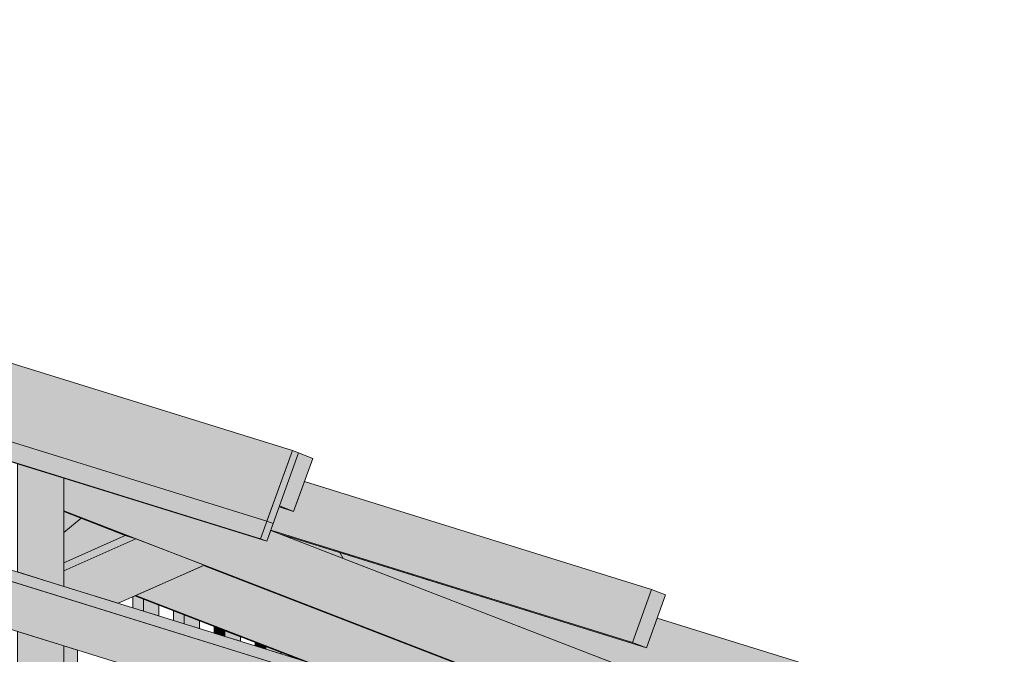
# Model space of a CAD drawing. Header units: millimetres. Extents: x 0 to 1517, y -116 to 725.
# Tile 339 of 501: x 1134 to 1168, y 400 to 422. Entities that reach past the tile are written whole.
import ezdxf

# ---------------------------------------------------------------- set-up
doc = ezdxf.new("R2010")
doc.units = ezdxf.units.MM
doc.layers.add('Ech.1_75', color=7, linetype='Continuous')

msp = doc.modelspace()

# ---------------------------------------------------------------- hatches: boundary and pattern name
at = {"layer": 'Ech.1_75', "linetype": 'Continuous', "lineweight": 5, "true_color": 0xf7e0b3, "transparency": 33554687}
for points in [[(1095.847, 418.226), (1142.074, 403.87), (1143.201, 407.005), (1093.954, 422.299), (1093.053, 419.791), (1095.847, 418.226)], [(1093.053, 419.791), (1142.299, 404.497), (1143.201, 407.005), (1093.954, 422.299), (1093.053, 419.791)], [(1142.074, 403.87), (1095.847, 418.226), (1096.068, 418.141), (1142.294, 403.784), (1142.074, 403.87)], [(1142.299, 404.497), (1142.52, 404.411), (1143.422, 406.919), (1143.201, 407.005), (1142.299, 404.497)]]:
    msp.add_hatch(color=254, dxfattribs=at).paths.add_polyline_path(points)
at = {"layer": 'Ech.1_75', "linetype": 'Continuous', "lineweight": 5, "true_color": 0xe0d1b3, "transparency": 33554687}
for points in [[(1144.701, 399.197), (1095.62, 414.44), (1095.087, 414.204), (1144.168, 398.961), (1144.701, 399.197)], [(1143.246, 404.845), (1142.733, 405.004), (1142.436, 404.18), (1155.269, 400.194), (1155.945, 402.076), (1143.626, 405.901), (1143.246, 404.845)], [(1142.733, 405.004), (1143.246, 404.845), (1142.745, 405.038), (1142.733, 405.004)], [(1155.269, 400.194), (1142.436, 404.18), (1142.432, 404.167), (1142.745, 404.046), (1155.77, 400.001), (1155.269, 400.194)], [(1154.767, 399.396), (1167.793, 395.351), (1168.469, 397.232), (1156.15, 401.058), (1155.77, 400.001), (1144.88, 403.383), (1145, 403.174), (1154.767, 399.396)], [(1144.168, 398.961), (1131.142, 403.006), (1131.542, 401.169), (1144.568, 397.124), (1144.168, 398.961)]]:
    msp.add_hatch(color=254, dxfattribs=at).paths.add_polyline_path(points)
at = {"layer": 'Ech.1_75', "linetype": 'Continuous', "lineweight": 5, "true_color": 0xefc166, "transparency": 33554687}
msp.add_hatch(color=31, dxfattribs=at).paths.add_polyline_path([(1143.422, 406.919), (1143.201, 407.005), (1142.074, 403.87), (1142.294, 403.784), (1143.422, 406.919)])
at = {"layer": 'Ech.1_75', "linetype": 'Continuous', "lineweight": 5, "true_color": 0xc1a466, "transparency": 33554687}
for points in [[(1143.923, 406.726), (1143.422, 406.919), (1142.745, 405.038), (1143.246, 404.845), (1143.923, 406.726)], [(1156.446, 401.882), (1155.945, 402.076), (1155.269, 400.194), (1155.77, 400.001), (1156.446, 401.882)]]:
    msp.add_hatch(color=33, dxfattribs=at).paths.add_polyline_path(points)
at = {"layer": 'Ech.1_75', "linetype": 'Continuous', "lineweight": 5, "true_color": 0xe0c8b3, "transparency": 33554687}
for points in [[(1133.44, 402.694), (1135.088, 402.182), (1135.088, 406.022), (1133.44, 406.534), (1133.44, 402.694)], [(1133.44, 319.037), (1135.089, 319.278), (1135.088, 377.088), (1133.605, 377.549), (1133.605, 379.284), (1135.088, 380.615), (1135.088, 391.417), (1133.605, 391.877), (1133.605, 393.44), (1134.924, 393.634), (1135.088, 393.583), (1135.088, 400.068), (1133.44, 400.58), (1133.44, 319.037)]]:
    msp.add_hatch(color=9, dxfattribs=at).paths.add_polyline_path(points)
at = {"layer": 'Ech.1_75', "linetype": 'Continuous', "lineweight": 5, "true_color": 0xd4c4b3, "transparency": 33554687}
for points in [[(1142.294, 403.784), (1135.088, 406.022), (1135.088, 404.865), (1158.661, 395.747), (1160.421, 397.209), (1142.432, 404.167), (1142.294, 403.784)], [(1137.271, 403.992), (1137.649, 403.874), (1135.088, 404.865), (1135.088, 404.836), (1137.271, 403.992)], [(1137.271, 403.992), (1135.7, 404.599), (1135.088, 404.092), (1135.088, 403.025), (1137.271, 403.992)], [(1137.649, 403.874), (1137.271, 403.992), (1135.088, 403.025), (1135.088, 402.74), (1137.649, 403.874)], [(1135.088, 402.182), (1137.021, 401.582), (1140.076, 402.936), (1137.649, 403.874), (1135.088, 402.74), (1135.088, 402.182)], [(1158.284, 395.864), (1158.661, 395.747), (1140.076, 402.936), (1140.041, 402.92), (1158.284, 395.864)], [(1143.855, 399.46), (1144.701, 399.197), (1144.716, 399.127), (1152.24, 396.217), (1152.24, 398.202), (1140.041, 402.92), (1137.649, 401.86), (1143.855, 399.46)], [(1143.478, 399.577), (1143.855, 399.46), (1137.649, 401.86), (1137.614, 401.845), (1143.478, 399.577)]]:
    msp.add_hatch(color=9, dxfattribs=at).paths.add_polyline_path(points)
at = {"layer": 'Ech.1_75', "linetype": 'Continuous', "lineweight": 5, "true_color": 0xe0d9d1, "transparency": 33554687}
msp.add_hatch(color=254, dxfattribs=at).paths.add_polyline_path([(1135.7, 404.599), (1135.088, 404.836), (1135.088, 404.092), (1135.7, 404.599)])
at = {"layer": 'Ech.1_75', "linetype": 'Continuous', "lineweight": 5, "true_color": 0xf7d1b3, "transparency": 33554687}
msp.add_hatch(color=254, dxfattribs=at).paths.add_polyline_path([(1144.88, 403.383), (1142.745, 404.046), (1145, 403.174), (1144.88, 403.383)])
at = {"layer": 'Ech.1_75', "linetype": 'Continuous', "lineweight": 5, "true_color": 0xeaddd7, "transparency": 33554687}
for points in [[(1137.535, 401.422), (1137.913, 401.305), (1137.913, 401.729), (1137.614, 401.845), (1137.535, 401.81), (1137.535, 401.422)], [(1137.913, 401.305), (1138.462, 401.135), (1138.462, 401.517), (1137.913, 401.729), (1137.913, 401.305)], [(1138.982, 400.973), (1139.36, 400.856), (1139.36, 401.17), (1138.982, 401.316), (1138.982, 400.973)], [(1139.36, 400.856), (1139.909, 400.685), (1139.909, 400.957), (1139.36, 401.17), (1139.36, 400.856)], [(1140.429, 400.524), (1140.807, 400.406), (1140.807, 400.61), (1140.429, 400.756), (1140.429, 400.524)], [(1140.807, 400.406), (1141.356, 400.236), (1141.356, 400.398), (1140.807, 400.61), (1140.807, 400.406)], [(1141.876, 400.074), (1142.254, 399.957), (1142.254, 400.05), (1141.876, 400.196), (1141.876, 400.074)], [(1135.569, 399.919), (1135.088, 400.068), (1135.088, 393.583), (1135.569, 393.434), (1135.569, 399.919)], [(1142.254, 399.957), (1142.803, 399.786), (1142.803, 399.838), (1142.254, 400.05), (1142.254, 399.957)]]:
    msp.add_hatch(color=254, dxfattribs=at).paths.add_polyline_path(points)

# ---------------------------------------------------------------- linework, layer by layer
at = {"layer": 'Ech.1_75', "color": 7, "linetype": 'Continuous', "lineweight": 5}
for points in [[(1095.847, 418.226), (1142.074, 403.87), (1143.201, 407.005), (1093.954, 422.299), (1093.053, 419.791), (1095.847, 418.226)], [(1093.053, 419.791), (1142.299, 404.497), (1143.201, 407.005), (1093.954, 422.299), (1093.053, 419.791)], [(1142.074, 403.87), (1095.847, 418.226), (1096.068, 418.141), (1142.294, 403.784), (1142.074, 403.87)], [(1144.701, 399.197), (1095.62, 414.44), (1095.087, 414.204), (1144.168, 398.961), (1144.701, 399.197)], [(1143.422, 406.919), (1143.201, 407.005), (1142.074, 403.87), (1142.294, 403.784), (1143.422, 406.919)], [(1142.299, 404.497), (1142.52, 404.411), (1143.422, 406.919), (1143.201, 407.005), (1142.299, 404.497)], [(1143.923, 406.726), (1143.422, 406.919), (1142.745, 405.038), (1143.246, 404.845), (1143.923, 406.726)], [(1133.44, 402.694), (1135.088, 402.182), (1135.088, 406.022), (1133.44, 406.534), (1133.44, 402.694)], [(1142.294, 403.784), (1135.088, 406.022), (1135.088, 404.865), (1158.661, 395.747), (1160.421, 397.209), (1142.432, 404.167), (1142.294, 403.784)], [(1143.246, 404.845), (1142.733, 405.004), (1142.436, 404.18), (1155.269, 400.194), (1155.945, 402.076), (1143.626, 405.901), (1143.246, 404.845)], [(1142.733, 405.004), (1143.246, 404.845), (1142.745, 405.038), (1142.733, 405.004)], [(1137.271, 403.992), (1137.649, 403.874), (1135.088, 404.865), (1135.088, 404.836), (1137.271, 403.992)], [(1135.7, 404.599), (1135.088, 404.836), (1135.088, 404.092), (1135.7, 404.599)], [(1137.271, 403.992), (1135.7, 404.599), (1135.088, 404.092), (1135.088, 403.025), (1137.271, 403.992)], [(1137.649, 403.874), (1137.271, 403.992), (1135.088, 403.025), (1135.088, 402.74), (1137.649, 403.874)], [(1155.269, 400.194), (1142.436, 404.18), (1142.432, 404.167), (1142.745, 404.046), (1155.77, 400.001), (1155.269, 400.194)], [(1144.88, 403.383), (1142.745, 404.046), (1145, 403.174), (1144.88, 403.383)], [(1135.088, 402.182), (1137.021, 401.582), (1140.076, 402.936), (1137.649, 403.874), (1135.088, 402.74), (1135.088, 402.182)], [(1154.767, 399.396), (1167.793, 395.351), (1168.469, 397.232), (1156.15, 401.058), (1155.77, 400.001), (1144.88, 403.383), (1145, 403.174), (1154.767, 399.396)], [(1144.168, 398.961), (1131.142, 403.006), (1131.542, 401.169), (1144.568, 397.124), (1144.168, 398.961)], [(1158.284, 395.864), (1158.661, 395.747), (1140.076, 402.936), (1140.041, 402.92), (1158.284, 395.864)], [(1143.855, 399.46), (1144.701, 399.197), (1144.716, 399.127), (1152.24, 396.217), (1152.24, 398.202), (1140.041, 402.92), (1137.649, 401.86), (1143.855, 399.46)], [(1156.446, 401.882), (1155.945, 402.076), (1155.269, 400.194), (1155.77, 400.001), (1156.446, 401.882)], [(1137.535, 401.422), (1137.913, 401.305), (1137.913, 401.729), (1137.614, 401.845), (1137.535, 401.81), (1137.535, 401.422)], [(1143.478, 399.577), (1143.855, 399.46), (1137.649, 401.86), (1137.614, 401.845), (1143.478, 399.577)], [(1137.913, 401.305), (1138.462, 401.135), (1138.462, 401.517), (1137.913, 401.729), (1137.913, 401.305)], [(1138.982, 400.973), (1139.36, 400.856), (1139.36, 401.17), (1138.982, 401.316), (1138.982, 400.973)], [(1139.36, 400.856), (1139.909, 400.685), (1139.909, 400.957), (1139.36, 401.17), (1139.36, 400.856)], [(1133.44, 319.037), (1135.089, 319.278), (1135.088, 377.088), (1133.605, 377.549), (1133.605, 379.284), (1135.088, 380.615), (1135.088, 391.417), (1133.605, 391.877), (1133.605, 393.44), (1134.924, 393.634), (1135.088, 393.583), (1135.088, 400.068), (1133.44, 400.58), (1133.44, 319.037)], [(1140.429, 400.524), (1140.807, 400.406), (1140.807, 400.61), (1140.429, 400.756), (1140.429, 400.524)], [(1140.807, 400.406), (1141.356, 400.236), (1141.356, 400.398), (1140.807, 400.61), (1140.807, 400.406)], [(1141.876, 400.074), (1142.254, 399.957), (1142.254, 400.05), (1141.876, 400.196), (1141.876, 400.074)], [(1135.569, 399.919), (1135.088, 400.068), (1135.088, 393.583), (1135.569, 393.434), (1135.569, 399.919)], [(1142.254, 399.957), (1142.803, 399.786), (1142.803, 399.838), (1142.254, 400.05), (1142.254, 399.957)]]:
    msp.add_lwpolyline(points, close=True, dxfattribs=at)

doc.saveas('drawing.dxf')
